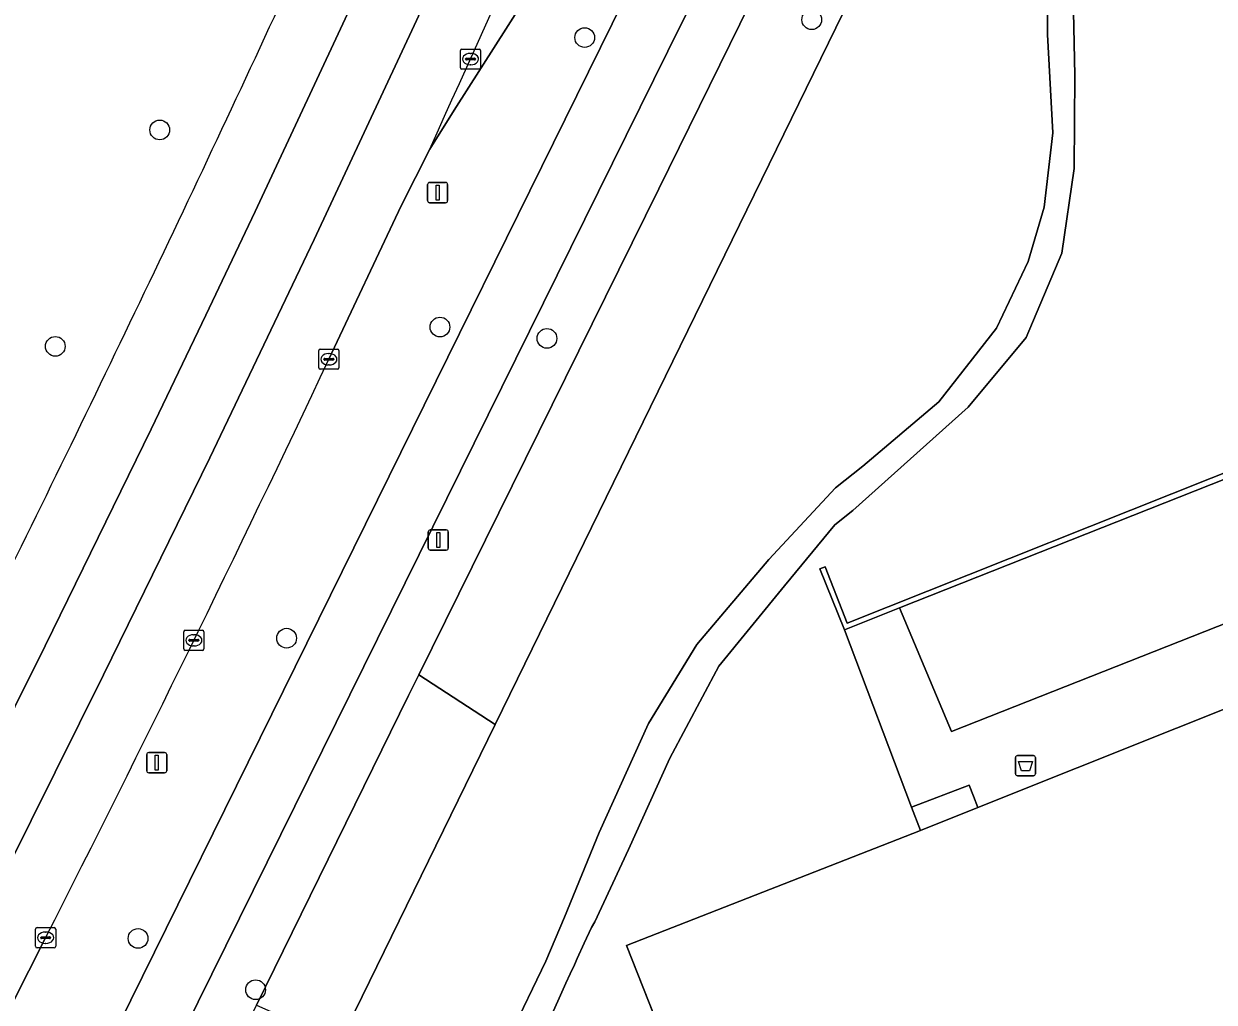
# Model space of a CAD drawing. Extents: x 161477 to 163040, y 383680 to 384871.
# Drawn here: x 161709.6 to 161768.6, y 384632.2 to 384680.7 of the extents above; entities that cross this region are included whole.
import ezdxf

# ---------------------------------------------------------------- set-up
doc = ezdxf.new("R2010")
doc.units = 0
for name, color, linetype in [('IMGEO_Afvalbak', 7, 'Continuous'), ('IMGEO_Berm_groen', 7, 'Continuous'), ('IMGEO_Boom', 7, 'Continuous'), ('IMGEO_Fietspad_gesloten', 7, 'Continuous'), ('IMGEO_Groenvoorziening', 7, 'Continuous'), ('IMGEO_Hek', 7, 'Continuous'), ('IMGEO_Kolk', 7, 'Continuous'), ('IMGEO_Lichtmast', 7, 'Continuous'), ('IMGEO_Loofbos', 7, 'Continuous'), ('IMGEO_OVBaan_gesloten', 7, 'Continuous'), ('IMGEO_Rijbaan_lokaal_gesloten', 7, 'Continuous'), ('IMGEO_Terreindeel_gesloten', 7, 'Continuous'), ('IMGEO_Voetpad_halfverhard', 7, 'Continuous'), ('IMGEO_Voetpad_onverhard', 7, 'Continuous'), ('IMGEO_Voetpad_open', 7, 'Continuous')]:
    doc.layers.add(name, color=color, linetype=linetype)

msp = doc.modelspace()

# ---------------------------------------------------------------- linework, layer by layer
at = {"layer": 'IMGEO_Afvalbak'}
for p, q in [((161758.895, 384644.41), (161759.685, 384644.41)), ((161759.685, 384644.41), (161758.895, 384644.41)), ((161758.795, 384643.51), (161758.795, 384644.31)), ((161758.795, 384644.31), (161758.795, 384643.51)), ((161759.785, 384644.31), (161759.785, 384643.51)), ((161759.785, 384643.51), (161759.785, 384644.31)), ((161759.685, 384643.41), (161758.895, 384643.41)), ((161758.895, 384643.41), (161759.685, 384643.41))]:
    msp.add_line(p, q, dxfattribs=at)
msp.add_lwpolyline([(161758.938, 384644.124), (161759.642, 384644.124), (161759.493, 384643.654), (161759.087, 384643.654), (161758.938, 384644.124)], dxfattribs=at)
for centre, start, end in [((161758.895, 384644.31), 90, 180), ((161758.895, 384644.31), 90, 180), ((161759.685, 384644.31), 0, 90), ((161759.685, 384644.31), 360, 90), ((161758.895, 384643.51), 180, 270), ((161758.895, 384643.51), 180, 270), ((161759.685, 384643.51), 270, 0), ((161759.685, 384643.51), 270, 0)]:
    msp.add_arc(centre, 0.1, start, end, dxfattribs=at)
at = {"layer": 'IMGEO_Berm_groen'}
for points in [[(161745.018, 384693.255), (161742.431, 384694.435), (161742.29, 384694.158), (161730.97, 384676.395), (161729.772, 384674.472), (161728.356, 384671.664), (161724.766, 384664.055)], [(161690.43, 384582.794), (161690.534, 384582.971), (161690.919, 384583.725), (161691.015, 384583.889), (161690.92, 384583.94), (161700.139, 384602.578), (161711.461, 384625.223), (161739.384, 384681.875), (161744.965, 384693.145), (161745.018, 384693.255)], [(161710.728, 384635.382), (161703.308, 384620.714), (161696.285, 384606.969), (161686.904, 384588.44), (161686.139, 384586.943), (161685.811, 384586.321), (161685.799, 384586.292), (161685.788, 384586.262)]]:
    msp.add_lwpolyline(points, dxfattribs=at)
for centre, radius, start, end in [((160567.259, 385216.551), 1272.934, 333.636558, 335.247154), ((160738.491, 385129.152), 1090.438, 333.075354, 334.752876)]:
    msp.add_arc(centre, radius, start, end, dxfattribs=at)
at = {"layer": 'IMGEO_Boom'}
for centre in [(161748.694, 384680.885), (161737.443, 384679.999), (161716.384, 384675.419), (161730.273, 384665.651), (161711.209, 384664.694), (161735.575, 384665.087), (161722.67, 384650.228), (161715.31, 384635.346), (161721.136, 384632.805)]:
    msp.add_circle(centre, 0.489, dxfattribs=at)
at = {"layer": 'IMGEO_Fietspad_gesloten'}
msp.add_lwpolyline([(161799.435, 384807.726), (161754.426, 384712.973), (161751.189, 384706.159), (161749.453, 384702.505), (161746.32, 384695.97), (161745.018, 384693.255), (161744.965, 384693.145), (161739.384, 384681.875), (161711.461, 384625.223), (161700.139, 384602.578), (161690.92, 384583.94), (161691.015, 384583.889), (161690.919, 384583.725), (161693.509, 384582.44), (161700.887, 384597.12), (161714.176, 384623.884), (161742.249, 384680.698), (161742.516, 384681.245), (161744.067, 384684.424), (161747.376, 384691.207), (161750.618, 384697.888), (161803.161, 384808.473)], dxfattribs=at)
at = {"layer": 'IMGEO_Groenvoorziening'}
for points in [[(161804.698, 384805.476), (161800.478, 384796.565), (161778.347, 384750), (161773.012, 384738.776), (161751.678, 384693.98), (161741.125, 384672.506), (161729.219, 384648.412), (161733.008, 384645.95), (161782.919, 384748.037), (161810.108, 384804.005), (161836.574, 384803.916), (161949.969, 384804.107), (162038.287, 384809.499)], [(161949.969, 384804.107), (161836.574, 384803.916), (161810.108, 384804.005), (161782.919, 384748.037), (161733.008, 384645.95), (161725.311, 384630.208), (161692.773, 384563.441)], [(161733.748, 384630.559), (161735.514, 384634.218), (161736.45, 384636.406), (161738.168, 384640.597), (161740.606, 384646.006), (161742.995, 384649.914), (161746.574, 384654.134), (161749.882, 384657.683), (161751.222, 384658.75), (161754.988, 384661.938), (161757.847, 384665.594), (161759.426, 384668.907), (161760.222, 384671.595), (161760.643, 384675.283), (161760.378, 384680.158), (161760.346, 384685.127)], [(161761.628, 384682.878), (161761.738, 384678.127), (161761.706, 384673.502), (161761.098, 384669.314), (161759.331, 384665.126), (161756.456, 384661.687), (161750.738, 384656.562), (161749.846, 384655.851), (161747.354, 384652.822), (161744.09, 384648.85), (161741.668, 384644.286), (161739.622, 384639.753), (161737.942, 384636.171), (161737.778, 384635.882), (161737.426, 384635.117), (161737.075, 384634.351), (161736.934, 384634.045), (161736.723, 384633.585), (161736.514, 384633.125), (161736.179, 384632.391), (161735.66, 384631.25)], [(161752.903, 384601.124), (161739.519, 384635.003), (161754.084, 384640.69), (161753.646, 384641.847), (161750.317, 384650.644), (161749.095, 384653.67), (161749.355, 384653.772), (161750.454, 384650.981), (161770.522, 384658.962)]]:
    msp.add_lwpolyline(points, dxfattribs=at)
msp.add_lwpolyline([(161728.709, 384647.38), (161721.185, 384632.047), (161725.311, 384630.208), (161733.008, 384645.95), (161729.219, 384648.412)], close=True, dxfattribs=at)
at = {"layer": 'IMGEO_Hek'}
for points in [[(161782.919, 384748.037), (161733.008, 384645.95)], [(161733.008, 384645.95), (161725.311, 384630.208)], [(161754.084, 384640.69), (161739.519, 384635.003), (161752.995, 384600.891), (161785.228, 384613.566)]]:
    msp.add_lwpolyline(points, dxfattribs=at)
at = {"layer": 'IMGEO_Kolk'}
for p, q in [((161731.284, 384678.505), (161731.284, 384679.357)), ((161731.359, 384679.431), (161732.211, 384679.431)), ((161731.772, 384679.211), (161731.797, 384679.211)), ((161732.285, 384679.357), (161732.285, 384678.505)), ((161731.543, 384678.925), (161731.543, 384678.937)), ((161731.981, 384678.888), (161731.583, 384678.888)), ((161731.586, 384678.974), (161731.984, 384678.974)), ((161731.795, 384678.651), (161731.77, 384678.651)), ((161732.027, 384678.937), (161732.027, 384678.925)), ((161732.211, 384678.431), (161731.359, 384678.431)), ((161724.265, 384663.629), (161724.265, 384664.481)), ((161724.34, 384664.555), (161725.192, 384664.555)), ((161725.266, 384664.481), (161725.266, 384663.629)), ((161724.524, 384664.049), (161724.524, 384664.061)), ((161724.962, 384664.012), (161724.564, 384664.012)), ((161724.567, 384664.098), (161724.965, 384664.098)), ((161724.753, 384664.335), (161724.778, 384664.335)), ((161725.008, 384664.061), (161725.008, 384664.049)), ((161725.192, 384663.555), (161724.34, 384663.555)), ((161724.776, 384663.775), (161724.751, 384663.775)), ((161717.574, 384649.697), (161717.574, 384650.549)), ((161717.649, 384650.623), (161718.501, 384650.623)), ((161718.062, 384650.403), (161718.087, 384650.403)), ((161718.575, 384650.549), (161718.575, 384649.697)), ((161717.833, 384650.117), (161717.833, 384650.129)), ((161718.271, 384650.08), (161717.873, 384650.08)), ((161717.876, 384650.166), (161718.274, 384650.166)), ((161718.085, 384649.843), (161718.06, 384649.843)), ((161718.317, 384650.129), (161718.317, 384650.117)), ((161718.501, 384649.623), (161717.649, 384649.623)), ((161710.227, 384634.956), (161710.227, 384635.808)), ((161710.302, 384635.882), (161711.154, 384635.882)), ((161710.715, 384635.662), (161710.74, 384635.662)), ((161711.228, 384635.808), (161711.228, 384634.956)), ((161710.486, 384635.376), (161710.486, 384635.388)), ((161710.924, 384635.339), (161710.526, 384635.339)), ((161710.529, 384635.425), (161710.927, 384635.425)), ((161710.738, 384635.102), (161710.713, 384635.102)), ((161710.97, 384635.388), (161710.97, 384635.376)), ((161711.154, 384634.882), (161710.302, 384634.882))]:
    msp.add_line(p, q, dxfattribs=at)
for points in [[(161731.284, 384678.505), (161731.284, 384679.357)], [(161731.359, 384679.431), (161732.211, 384679.431)], [(161732.285, 384679.357), (161732.285, 384678.505)], [(161732.211, 384678.431), (161731.359, 384678.431)], [(161724.265, 384663.629), (161724.265, 384664.481)], [(161724.34, 384664.555), (161725.192, 384664.555)], [(161725.266, 384664.481), (161725.266, 384663.629)], [(161725.192, 384663.555), (161724.34, 384663.555)], [(161717.574, 384649.697), (161717.574, 384650.549)], [(161717.649, 384650.623), (161718.501, 384650.623)], [(161718.575, 384650.549), (161718.575, 384649.697)], [(161718.501, 384649.623), (161717.649, 384649.623)], [(161710.227, 384634.956), (161710.227, 384635.808)], [(161710.302, 384635.882), (161711.154, 384635.882)], [(161711.228, 384635.808), (161711.228, 384634.956)], [(161711.154, 384634.882), (161710.302, 384634.882)]]:
    msp.add_lwpolyline(points, dxfattribs=at)
for centre, radius, start, end in [((161731.361, 384679.355), 0.0765, 91.55205, 178.44795), ((161731.361, 384679.355), 0.0765, 91.55205, 178.44795), ((161732.209, 384679.355), 0.0765, 1.55205, 88.44795), ((161732.209, 384679.355), 0.0765, 1.55205, 88.44795), ((161731.583, 384678.934), 0.0403, 85.87752, 175.75265), ((161731.58, 384678.924), 0.0366, 178.93798, 274.71019), ((161731.984, 384678.931), 0.043, 264.86636, 352.45326), ((161731.988, 384678.936), 0.0386, 1.73085, 96.63898), ((161731.361, 384678.507), 0.0765, 181.55205, 268.44795), ((161731.361, 384678.507), 0.0765, 181.55205, 268.44795), ((161732.209, 384678.507), 0.0765, 271.55205, 358.44795), ((161732.209, 384678.507), 0.0765, 271.55205, 358.44795), ((161724.342, 384664.479), 0.0765, 91.55205, 178.44795), ((161724.342, 384664.479), 0.0765, 91.55205, 178.44795), ((161725.19, 384664.479), 0.0765, 1.55205, 88.44795), ((161725.19, 384664.479), 0.0765, 1.55205, 88.44795), ((161724.564, 384664.058), 0.0403, 85.87752, 175.75265), ((161724.561, 384664.048), 0.0366, 178.93798, 274.71019), ((161724.965, 384664.055), 0.043, 264.86636, 352.45326), ((161724.969, 384664.06), 0.0386, 1.73085, 96.63898), ((161724.342, 384663.631), 0.0765, 181.55205, 268.44795), ((161724.342, 384663.631), 0.0765, 181.55205, 268.44795), ((161725.19, 384663.631), 0.0765, 271.55205, 358.44795), ((161725.19, 384663.631), 0.0765, 271.55205, 358.44795), ((161717.651, 384650.547), 0.0765, 91.55205, 178.44795), ((161717.651, 384650.547), 0.0765, 91.55205, 178.44795), ((161718.499, 384650.547), 0.0765, 1.55205, 88.44795), ((161718.499, 384650.547), 0.0765, 1.55205, 88.44795), ((161717.651, 384649.699), 0.0765, 181.55205, 268.44795), ((161717.651, 384649.699), 0.0765, 181.55205, 268.44795), ((161717.873, 384650.126), 0.0403, 85.87752, 175.75265), ((161717.87, 384650.116), 0.0366, 178.93798, 274.71019), ((161718.274, 384650.123), 0.043, 264.86636, 352.45326), ((161718.278, 384650.128), 0.0386, 1.73085, 96.63898), ((161718.499, 384649.699), 0.0765, 271.55205, 358.44795), ((161718.499, 384649.699), 0.0765, 271.55205, 358.44795), ((161710.304, 384635.806), 0.0765, 91.55205, 178.44795), ((161710.304, 384635.806), 0.0765, 91.55205, 178.44795), ((161711.152, 384635.806), 0.0765, 1.55205, 88.44795), ((161711.152, 384635.806), 0.0765, 1.55205, 88.44795), ((161710.304, 384634.958), 0.0765, 181.55205, 268.44795), ((161710.304, 384634.958), 0.0765, 181.55205, 268.44795), ((161710.526, 384635.385), 0.0403, 85.87752, 175.75265), ((161710.523, 384635.375), 0.0366, 178.93798, 274.71019), ((161710.927, 384635.382), 0.043, 264.86636, 352.45326), ((161710.931, 384635.387), 0.0386, 1.73085, 96.63898), ((161711.152, 384634.958), 0.0765, 271.55205, 358.44795), ((161711.152, 384634.958), 0.0765, 271.55205, 358.44795)]:
    msp.add_arc(centre, radius, start, end, dxfattribs=at)
for centre, major_axis, ratio, start_param, end_param in [((161731.771, 384678.931), (-0.387, 0.002), 0.722429, 4.712389, 7.853982), ((161731.796, 384678.931), (-0.39, 0.002), 0.717154, 1.570796, 4.712389), ((161724.752, 384664.055), (-0.387, 0.002), 0.722429, 4.712389, 7.853982), ((161724.777, 384664.055), (-0.39, 0.002), 0.717154, 1.570796, 4.712389), ((161718.061, 384650.123), (-0.387, 0.002), 0.722429, 4.712389, 7.853982), ((161718.086, 384650.123), (-0.39, 0.002), 0.717154, 1.570796, 4.712389), ((161710.714, 384635.382), (-0.387, 0.002), 0.722429, 4.712389, 7.853982), ((161710.739, 384635.382), (-0.39, 0.002), 0.717154, 1.570796, 4.712389)]:
    msp.add_ellipse(centre, major_axis=major_axis, ratio=ratio, start_param=start_param, end_param=end_param, dxfattribs=at)
at = {"layer": 'IMGEO_Lichtmast'}
for p, q in [((161729.661, 384671.915), (161729.661, 384672.715)), ((161729.661, 384672.715), (161729.661, 384671.915)), ((161729.761, 384672.815), (161730.551, 384672.815)), ((161730.551, 384672.815), (161729.761, 384672.815)), ((161730.651, 384672.715), (161730.651, 384671.915)), ((161730.651, 384671.915), (161730.651, 384672.715)), ((161730.551, 384671.815), (161729.761, 384671.815)), ((161729.761, 384671.815), (161730.551, 384671.815)), ((161729.793, 384655.593), (161730.583, 384655.593)), ((161730.583, 384655.593), (161729.793, 384655.593)), ((161729.693, 384654.693), (161729.693, 384655.493)), ((161729.693, 384655.493), (161729.693, 384654.693)), ((161730.683, 384655.493), (161730.683, 384654.693)), ((161730.683, 384654.693), (161730.683, 384655.493)), ((161730.583, 384654.593), (161729.793, 384654.593)), ((161729.793, 384654.593), (161730.583, 384654.593)), ((161715.737, 384643.657), (161715.737, 384644.457)), ((161715.737, 384644.457), (161715.737, 384643.657)), ((161715.837, 384644.557), (161716.627, 384644.557)), ((161716.627, 384644.557), (161715.837, 384644.557)), ((161716.727, 384644.457), (161716.727, 384643.657)), ((161716.727, 384643.657), (161716.727, 384644.457)), ((161716.627, 384643.557), (161715.837, 384643.557)), ((161715.837, 384643.557), (161716.627, 384643.557))]:
    msp.add_line(p, q, dxfattribs=at)
for points in [[(161730.081, 384672.69), (161730.231, 384672.69), (161730.231, 384671.94), (161730.081, 384671.94), (161730.081, 384672.69)], [(161730.113, 384655.468), (161730.263, 384655.468), (161730.263, 384654.718), (161730.113, 384654.718), (161730.113, 384655.468)], [(161716.157, 384644.432), (161716.307, 384644.432), (161716.307, 384643.682), (161716.157, 384643.682), (161716.157, 384644.432)]]:
    msp.add_lwpolyline(points, dxfattribs=at)
for centre, start, end in [((161729.761, 384672.715), 90, 180), ((161729.761, 384672.715), 90, 180), ((161730.551, 384672.715), 0, 90), ((161730.551, 384672.715), 360, 90), ((161729.761, 384671.915), 180, 270), ((161729.761, 384671.915), 180, 270), ((161730.551, 384671.915), 270, 0), ((161730.551, 384671.915), 270, 0), ((161729.793, 384655.493), 90, 180), ((161729.793, 384655.493), 90, 180), ((161730.583, 384655.493), 0, 90), ((161730.583, 384655.493), 360, 90), ((161729.793, 384654.693), 180, 270), ((161729.793, 384654.693), 180, 270), ((161730.583, 384654.693), 270, 0), ((161730.583, 384654.693), 270, 0), ((161715.837, 384644.457), 90, 180), ((161715.837, 384644.457), 90, 180), ((161716.627, 384644.457), 0, 90), ((161716.627, 384644.457), 360, 90), ((161715.837, 384643.657), 180, 270), ((161715.837, 384643.657), 180, 270), ((161716.627, 384643.657), 270, 0), ((161716.627, 384643.657), 270, 0)]:
    msp.add_arc(centre, 0.1, start, end, dxfattribs=at)
at = {"layer": 'IMGEO_Loofbos'}
msp.add_lwpolyline([(161755.616, 384645.603), (161771.321, 384651.802), (161770.796, 384658.757), (161753.048, 384651.726)], close=True, dxfattribs=at)
at = {"layer": 'IMGEO_OVBaan_gesloten'}
msp.add_lwpolyline([(161729.772, 384674.472), (161730.97, 384676.395), (161742.29, 384694.158), (161742.431, 384694.435), (161751.324, 384714.413)], dxfattribs=at)
msp.add_arc((158379.642, 386183.971), 3674.501, 335.744667, 336.632561, dxfattribs=at)
at = {"layer": 'IMGEO_Rijbaan_lokaal_gesloten'}
for points in [[(161760.547, 384762.466), (161753.495, 384744.913), (161752.822, 384743.261), (161745.33, 384725.263), (161740.907, 384715.04), (161736.092, 384704.053), (161731.182, 384693.109), (161726.176, 384682.208), (161721.119, 384671.374), (161718.665, 384666.242), (161715.961, 384660.587), (161710.702, 384649.85), (161710.7, 384649.846), (161704.702, 384637.816)], [(161760.835, 384754.354), (161755.815, 384742.028), (161748.309, 384723.999), (161743.878, 384713.755), (161743.877, 384713.753), (161739.051, 384702.742), (161734.13, 384691.774), (161729.114, 384680.849), (161724.045, 384669.988), (161718.874, 384659.176), (161713.602, 384648.412), (161713.599, 384648.405), (161707.595, 384636.365), (161703.098, 384627.451), (161683.226, 384588.391), (161685.811, 384586.321), (161686.139, 384586.943), (161686.904, 384588.44), (161696.285, 384606.969), (161703.308, 384620.714), (161710.728, 384635.382)], [(161707.595, 384636.365), (161713.599, 384648.405), (161713.602, 384648.412), (161718.874, 384659.176), (161724.045, 384669.988), (161729.114, 384680.849), (161734.13, 384691.774), (161739.051, 384702.742), (161743.877, 384713.753), (161743.878, 384713.755), (161748.309, 384723.999), (161755.815, 384742.028), (161760.835, 384754.354)], [(161692.072, 384619.599), (161682.845, 384595.299), (161682.08, 384593.495), (161700.211, 384628.914), (161700.364, 384629.218), (161704.702, 384637.816), (161710.7, 384649.846), (161710.702, 384649.85), (161715.961, 384660.587), (161718.665, 384666.242), (161721.119, 384671.374), (161726.176, 384682.208), (161731.182, 384693.109), (161736.092, 384704.053), (161740.907, 384715.04)], [(161724.766, 384664.055), (161728.356, 384671.664), (161729.772, 384674.472)]]:
    msp.add_lwpolyline(points, dxfattribs=at)
for centre, radius, start, end in [((158379.642, 386183.971), 3674.501, 335.744667, 336.632561), ((160567.259, 385216.551), 1272.934, 333.636558, 335.247154), ((160738.491, 385129.152), 1090.438, 333.075354, 334.752876)]:
    msp.add_arc(centre, radius, start, end, dxfattribs=at)
at = {"layer": 'IMGEO_Terreindeel_gesloten'}
msp.add_lwpolyline([(161771.69, 384647.74), (161756.935, 384641.832), (161754.084, 384640.69), (161739.519, 384635.003), (161752.903, 384601.124), (161752.995, 384600.891), (161773.562, 384608.978), (161785.228, 384613.566)], close=True, dxfattribs=at)
at = {"layer": 'IMGEO_Voetpad_halfverhard'}
msp.add_lwpolyline([(161818.764, 384667.843), (161818.925, 384680.409), (161816.324, 384680.458), (161816.312, 384680.128), (161812.912, 384680.195), (161812.817, 384672.059), (161777.001, 384657.943), (161775.854, 384660.809), (161770.843, 384660.848), (161770.796, 384658.757), (161771.321, 384651.802), (161755.616, 384645.603), (161753.048, 384651.726), (161750.317, 384650.644), (161753.646, 384641.847), (161756.5, 384642.945), (161756.713, 384642.401), (161756.935, 384641.832), (161771.69, 384647.74), (161773.674, 384648.534), (161774.346, 384648.803), (161791.277, 384655.42), (161790.727, 384656.845), (161790.997, 384656.951)], close=True, dxfattribs=at)
at = {"layer": 'IMGEO_Voetpad_onverhard'}
for points in [[(161760.346, 384685.127), (161760.378, 384680.158), (161760.643, 384675.283), (161760.222, 384671.595), (161759.426, 384668.907), (161757.847, 384665.594), (161754.988, 384661.938), (161751.222, 384658.75), (161749.882, 384657.683), (161746.574, 384654.134), (161742.995, 384649.914), (161740.606, 384646.006), (161738.168, 384640.597), (161736.45, 384636.406), (161735.514, 384634.218), (161733.748, 384630.559)], [(161735.66, 384631.25), (161736.179, 384632.391), (161736.514, 384633.125), (161736.723, 384633.585), (161736.934, 384634.045), (161737.075, 384634.351), (161737.426, 384635.117), (161737.778, 384635.882), (161737.942, 384636.171), (161739.622, 384639.753), (161741.668, 384644.286), (161744.09, 384648.85), (161747.354, 384652.822), (161749.846, 384655.851), (161750.738, 384656.562), (161756.456, 384661.687), (161759.331, 384665.126), (161761.098, 384669.314), (161761.706, 384673.502), (161761.738, 384678.127), (161761.628, 384682.878)]]:
    msp.add_lwpolyline(points, dxfattribs=at)
at = {"layer": 'IMGEO_Voetpad_open'}
for points in [[(161803.913, 384809.963), (161803.161, 384808.473), (161750.618, 384697.888), (161747.376, 384691.207), (161744.067, 384684.424), (161742.516, 384681.245), (161742.249, 384680.698), (161714.176, 384623.884), (161700.887, 384597.12), (161693.509, 384582.44), (161686.205, 384568.22)], [(161687.075, 384564.182), (161688.861, 384567.553), (161690.879, 384566.528), (161692.997, 384565.522), (161693.187, 384567.301), (161689.66, 384569.1), (161691.411, 384572.685), (161697.993, 384585.483), (161717.579, 384624.698), (161721.185, 384632.047), (161728.709, 384647.38), (161729.219, 384648.412), (161741.125, 384672.506), (161751.678, 384693.98)]]:
    msp.add_lwpolyline(points, dxfattribs=at)
for points in [[(161770.522, 384658.962), (161750.454, 384650.981), (161749.355, 384653.772), (161749.095, 384653.67), (161750.317, 384650.644), (161753.048, 384651.726), (161770.796, 384658.757), (161770.843, 384660.848), (161770.884, 384662.664), (161770.595, 384662.748)], [(161756.935, 384641.832), (161756.713, 384642.401), (161756.5, 384642.945), (161753.646, 384641.847), (161754.084, 384640.69)]]:
    msp.add_lwpolyline(points, close=True, dxfattribs=at)

doc.saveas('drawing.dxf')
